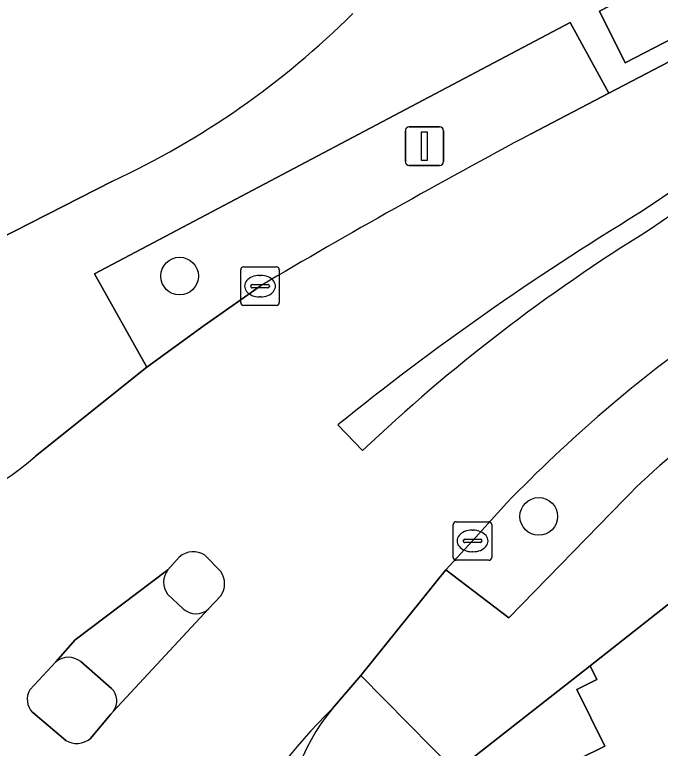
# Model space of a CAD drawing. Extents: x 162879 to 165540, y 384011 to 385181.
# Drawn here: x 164066.28 to 164083.04, y 384464.13 to 384483.17 of the extents above; entities that cross this region are included whole.
import ezdxf

# ---------------------------------------------------------------- set-up
doc = ezdxf.new("R2010")
doc.units = 0
for name, color, linetype in [('IMGEO_Boom', 7, 'Continuous'), ('IMGEO_Erf', 7, 'Continuous'), ('IMGEO_Fietspad_gesloten', 7, 'Continuous'), ('IMGEO_Groenvoorziening', 7, 'Continuous'), ('IMGEO_Kolk', 7, 'Continuous'), ('IMGEO_Lichtmast', 7, 'Continuous'), ('IMGEO_Pand', 7, 'Continuous'), ('IMGEO_Pand_overbouw', 7, 'Continuous'), ('IMGEO_Parkeervlak_open', 7, 'Continuous'), ('IMGEO_Rijbaan_lokaal_gesloten', 7, 'Continuous'), ('IMGEO_Rijbaan_lokaal_open', 7, 'Continuous'), ('IMGEO_Verkeerseiland_gesloten', 7, 'Continuous'), ('IMGEO_Voetpad_open', 7, 'Continuous')]:
    doc.layers.add(name, color=color, linetype=linetype)

msp = doc.modelspace()

# ---------------------------------------------------------------- linework, layer by layer
at = {"layer": 'IMGEO_Boom'}
for centre in [(164070.566, 384476.382), (164079.888, 384470.146)]:
    msp.add_circle(centre, 0.489, dxfattribs=at)
at = {"layer": 'IMGEO_Erf'}
msp.add_lwpolyline([(164062.046, 384475.523), (164063.725, 384476.248), (164068.821, 384478.847)], dxfattribs=at)
msp.add_arc((164059.603, 384498.714), 21.902, 294.8915, 314.8877, dxfattribs=at)
at = {"layer": 'IMGEO_Fietspad_gesloten'}
for centre, radius, start, end in [((164083.705, 384455.663), 13.199, 133.9901, 171.4154), ((164078.359, 384461.92), 5.009, 139.713, 227.2209)]:
    msp.add_arc(centre, radius, start, end, dxfattribs=at)
at = {"layer": 'IMGEO_Groenvoorziening'}
for points in [[(164081.711, 384481.132), (164080.706, 384482.968), (164068.354, 384476.445), (164069.712, 384474.018), (164071.207, 384475.103), (164072.653, 384476.122)], [(164079.691, 384480.076), (164081.711, 384481.132)], [(164079.057, 384470.495), (164078.17, 384469.508), (164077.48, 384468.756), (164079.11, 384467.513), (164082.113, 384470.593)]]:
    msp.add_lwpolyline(points, dxfattribs=at)
for centre, radius, start, end in [((164167.197, 384316.076), 185.885, 118.08337, 120.57182), ((164106.482, 384443.885), 38.213, 125.4296, 135.8642), ((164093.11, 384459.914), 15.329, 123.2102, 135.8396)]:
    msp.add_arc(centre, radius, start, end, dxfattribs=at)
at = {"layer": 'IMGEO_Kolk'}
for p, q in [((164072.152, 384475.696), (164072.152, 384476.548)), ((164072.227, 384476.622), (164073.079, 384476.622)), ((164073.153, 384476.548), (164073.153, 384475.696)), ((164072.64, 384476.402), (164072.665, 384476.402)), ((164072.411, 384476.116), (164072.411, 384476.128)), ((164072.849, 384476.079), (164072.451, 384476.079)), ((164072.454, 384476.165), (164072.852, 384476.165)), ((164072.895, 384476.128), (164072.895, 384476.116)), ((164072.663, 384475.842), (164072.638, 384475.842)), ((164073.079, 384475.622), (164072.227, 384475.622)), ((164077.744, 384470.008), (164078.596, 384470.008)), ((164077.669, 384469.082), (164077.669, 384469.934)), ((164078.67, 384469.934), (164078.67, 384469.082)), ((164078.157, 384469.788), (164078.182, 384469.788)), ((164077.928, 384469.502), (164077.928, 384469.514)), ((164078.366, 384469.465), (164077.968, 384469.465)), ((164077.971, 384469.551), (164078.369, 384469.551)), ((164078.412, 384469.514), (164078.412, 384469.502)), ((164078.18, 384469.228), (164078.155, 384469.228)), ((164078.596, 384469.008), (164077.744, 384469.008))]:
    msp.add_line(p, q, dxfattribs=at)
for points in [[(164072.152, 384475.696), (164072.152, 384476.548)], [(164072.227, 384476.622), (164073.079, 384476.622)], [(164073.153, 384476.548), (164073.153, 384475.696)], [(164073.079, 384475.622), (164072.227, 384475.622)], [(164077.744, 384470.008), (164078.596, 384470.008)], [(164077.669, 384469.082), (164077.669, 384469.934)], [(164078.67, 384469.934), (164078.67, 384469.082)], [(164078.596, 384469.008), (164077.744, 384469.008)]]:
    msp.add_lwpolyline(points, dxfattribs=at)
for centre, radius, start, end in [((164072.229, 384476.546), 0.0765, 91.552, 178.448), ((164072.229, 384476.546), 0.0765, 91.552, 178.448), ((164073.077, 384476.546), 0.0765, 1.552, 88.448), ((164073.077, 384476.546), 0.0765, 1.552, 88.448), ((164072.451, 384476.125), 0.0403, 85.8775, 175.7526), ((164072.448, 384476.115), 0.0366, 178.938, 274.7102), ((164072.852, 384476.122), 0.043, 264.8664, 352.4533), ((164072.856, 384476.127), 0.0386, 1.7309, 96.639), ((164072.229, 384475.698), 0.0765, 181.552, 268.448), ((164072.229, 384475.698), 0.0765, 181.552, 268.448), ((164073.077, 384475.698), 0.0765, 271.552, 358.448), ((164073.077, 384475.698), 0.0765, 271.552, 358.448), ((164077.746, 384469.932), 0.0765, 91.552, 178.448), ((164077.746, 384469.932), 0.0765, 91.552, 178.448), ((164078.594, 384469.932), 0.0765, 1.552, 88.448), ((164078.594, 384469.932), 0.0765, 1.552, 88.448), ((164077.968, 384469.511), 0.0403, 85.8775, 175.7526), ((164077.965, 384469.501), 0.0366, 178.938, 274.7102), ((164078.369, 384469.508), 0.043, 264.8664, 352.4533), ((164078.373, 384469.513), 0.0386, 1.7309, 96.639), ((164077.746, 384469.084), 0.0765, 181.552, 268.448), ((164077.746, 384469.084), 0.0765, 181.552, 268.448), ((164078.594, 384469.084), 0.0765, 271.552, 358.448), ((164078.594, 384469.084), 0.0765, 271.552, 358.448)]:
    msp.add_arc(centre, radius, start, end, dxfattribs=at)
for centre, major_axis, ratio, start_param, end_param in [((164072.639, 384476.122), (-0.387, 0.002), 0.722429, 4.712389, 7.853982), ((164072.664, 384476.122), (-0.39, 0.002), 0.717154, 1.570796, 4.712389), ((164078.156, 384469.508), (-0.387, 0.002), 0.722429, 4.712389, 7.853982), ((164078.181, 384469.508), (-0.39, 0.002), 0.717154, 1.570796, 4.712389)]:
    msp.add_ellipse(centre, major_axis=major_axis, ratio=ratio, start_param=start_param, end_param=end_param, dxfattribs=at)
at = {"layer": 'IMGEO_Lichtmast'}
for p, q in [((164076.425, 384479.354), (164076.425, 384480.154)), ((164076.425, 384480.154), (164076.425, 384479.354)), ((164076.525, 384480.254), (164077.315, 384480.254)), ((164077.315, 384480.254), (164076.525, 384480.254)), ((164077.415, 384480.154), (164077.415, 384479.354)), ((164077.415, 384479.354), (164077.415, 384480.154)), ((164077.315, 384479.254), (164076.525, 384479.254)), ((164076.525, 384479.254), (164077.315, 384479.254))]:
    msp.add_line(p, q, dxfattribs=at)
msp.add_lwpolyline([(164076.845, 384480.129), (164076.995, 384480.129), (164076.995, 384479.379), (164076.845, 384479.379), (164076.845, 384480.129)], dxfattribs=at)
for centre, start, end in [((164076.525, 384480.154), 90, 180), ((164076.525, 384480.154), 90, 180), ((164077.315, 384480.154), 0, 90), ((164077.315, 384480.154), 360, 90), ((164076.525, 384479.354), 180, 270), ((164076.525, 384479.354), 180, 270), ((164077.315, 384479.354), 270, 0), ((164077.315, 384479.354), 270, 0)]:
    msp.add_arc(centre, 0.1, start, end, dxfattribs=at)
at = {"layer": 'IMGEO_Pand'}
msp.add_lwpolyline([(164095.046, 384452.059), (164089.995, 384462.234), (164092.565, 384463.51), (164093.655, 384461.316), (164100.767, 384464.846), (164095.246, 384476.092), (164090.203, 384473.589), (164090.286, 384473.393), (164084.202, 384468.608), (164081.227, 384466.269), (164081.4, 384465.909), (164080.878, 384465.649), (164081.604, 384464.184), (164079.608, 384463.197), (164082.653, 384451.818), (164083.416, 384448.962)], close=True, dxfattribs=at)
at = {"layer": 'IMGEO_Pand_overbouw'}
msp.add_lwpolyline([(164081.227, 384466.269), (164078.385, 384464.04), (164077.724, 384463.522), (164082.354, 384451.701), (164082.653, 384451.818), (164079.608, 384463.197), (164081.604, 384464.184), (164080.878, 384465.649), (164081.4, 384465.909)], close=True, dxfattribs=at)
at = {"layer": 'IMGEO_Parkeervlak_open'}
msp.add_lwpolyline([(164081.464, 384483.256), (164082.134, 384481.921), (164086.662, 384484.271), (164085.971, 384485.602)], close=True, dxfattribs=at)
at = {"layer": 'IMGEO_Rijbaan_lokaal_gesloten'}
for points in [[(164100.758, 384491.073), (164099.95, 384490.69), (164085.818, 384483.28), (164081.711, 384481.132), (164079.691, 384480.076)], [(164072.653, 384476.122), (164071.207, 384475.103), (164069.712, 384474.018), (164066.822, 384471.709)], [(164075.314, 384471.852), (164074.675, 384472.521)], [(164074.538, 384465.159), (164075.268, 384466.013), (164077.48, 384468.756), (164078.17, 384469.508), (164079.057, 384470.495)], [(164066.679, 384465.646), (164067.352, 384466.372), (164067.858, 384466.94), (164070.262, 384468.756), (164070.557, 384469.09)], [(164071.223, 384469.137), (164071.632, 384468.715)], [(164071.635, 384468.088), (164071.317, 384467.748), (164068.852, 384465.09), (164068.78, 384465.012), (164068.242, 384464.374)], [(164067.609, 384464.33), (164066.751, 384465.054)]]:
    msp.add_lwpolyline(points, dxfattribs=at)
for centre, radius, start, end in [((164147.723, 384382.935), 115.303, 101.15181, 124.45379), ((164147.171, 384384.062), 113.554, 100.98769, 124.55292), ((164167.197, 384316.076), 185.885, 118.08337, 120.57182), ((164119.527, 384416.985), 71.386, 121.25314, 128.9255), ((164106.836, 384438.591), 45.825, 121.6841, 133.462), ((164106.482, 384443.885), 38.213, 125.4296, 135.8642), ((164061.778, 384477.407), 7.61, 281.1633, 311.5167), ((164070.921, 384468.679), 0.549, 56.5832, 131.4902), ((164071.201, 384468.399), 0.534, 324.3377, 36.2106), ((164067.098, 384465.397), 0.488, 149.2387, 224.63), ((164083.705, 384455.663), 13.199, 133.9901, 171.4154), ((164067.893, 384464.824), 0.57, 240.1509, 307.8016)]:
    msp.add_arc(centre, radius, start, end, dxfattribs=at)
at = {"layer": 'IMGEO_Rijbaan_lokaal_open'}
msp.add_lwpolyline([(164074.675, 384472.521), (164075.314, 384471.852)], dxfattribs=at)
for centre, radius, start, end in [((164147.723, 384382.935), 115.303, 101.15181, 124.45379), ((164147.171, 384384.062), 113.554, 100.98769, 124.55292), ((164119.527, 384416.985), 71.386, 121.25314, 128.9255), ((164106.836, 384438.591), 45.825, 121.6841, 133.462)]:
    msp.add_arc(centre, radius, start, end, dxfattribs=at)
at = {"layer": 'IMGEO_Verkeerseiland_gesloten'}
for points in [[(164070.557, 384469.09), (164070.262, 384468.756)], [(164071.632, 384468.715), (164071.223, 384469.137)], [(164070.25, 384468.13), (164070.658, 384467.749)], [(164071.317, 384467.748), (164071.635, 384468.088)], [(164067.352, 384466.372), (164066.679, 384465.646)], [(164068.801, 384465.678), (164068.003, 384466.378)], [(164066.751, 384465.054), (164067.609, 384464.33)], [(164068.242, 384464.374), (164068.78, 384465.012), (164068.852, 384465.09)]]:
    msp.add_lwpolyline(points, dxfattribs=at)
for centre, radius, start, end in [((164070.921, 384468.679), 0.549, 56.5832, 131.4902), ((164070.651, 384468.435), 0.504, 140.4731, 217.3305), ((164071.201, 384468.399), 0.534, 324.3377, 36.2106), ((164070.988, 384468.098), 0.481, 226.6397, 313.1865), ((164067.681, 384465.969), 0.52, 51.811, 129.2452), ((164067.098, 384465.397), 0.488, 149.2387, 224.63), ((164068.489, 384465.355), 0.449, 323.8651, 46.0491), ((164067.893, 384464.824), 0.57, 240.1509, 307.8016)]:
    msp.add_arc(centre, radius, start, end, dxfattribs=at)
at = {"layer": 'IMGEO_Voetpad_open'}
for points in [[(164066.822, 384471.709), (164069.712, 384474.018), (164068.354, 384476.445), (164080.706, 384482.968), (164081.711, 384481.132), (164085.818, 384483.28), (164099.95, 384490.69), (164100.758, 384491.073)], [(164082.113, 384470.593), (164079.11, 384467.513), (164077.48, 384468.756), (164075.268, 384466.013), (164077.724, 384463.522), (164078.385, 384464.04), (164081.227, 384466.269), (164084.202, 384468.608), (164083.402, 384470.224), (164090.203, 384473.589), (164095.246, 384476.092), (164103.422, 384480.161), (164102.988, 384481.042), (164104.804, 384481.935), (164105.235, 384481.061), (164106.025, 384481.355), (164109.594, 384483.138)], [(164068.821, 384478.847), (164063.725, 384476.248), (164062.046, 384475.523), (164063.251, 384469.941)], [(164070.262, 384468.756), (164067.858, 384466.94), (164067.352, 384466.372)], [(164070.658, 384467.749), (164070.25, 384468.13)], [(164068.852, 384465.09), (164071.317, 384467.748)], [(164068.003, 384466.378), (164068.801, 384465.678)], [(164083.416, 384448.962), (164082.653, 384451.818), (164082.354, 384451.701), (164077.724, 384463.522), (164075.268, 384466.013), (164074.538, 384465.159)]]:
    msp.add_lwpolyline(points, dxfattribs=at)
for points in [[(164086.662, 384484.271), (164082.134, 384481.921), (164081.464, 384483.256), (164085.971, 384485.602)], [(164081.227, 384466.269), (164078.385, 384464.04), (164077.724, 384463.522), (164082.354, 384451.701), (164082.653, 384451.818), (164079.608, 384463.197), (164081.604, 384464.184), (164080.878, 384465.649), (164081.4, 384465.909)]]:
    msp.add_lwpolyline(points, close=True, dxfattribs=at)
for centre, radius, start, end in [((164059.603, 384498.714), 21.902, 294.8915, 314.8877), ((164093.11, 384459.914), 15.329, 123.2102, 135.8396), ((164061.778, 384477.407), 7.61, 281.1633, 311.5167), ((164070.651, 384468.435), 0.504, 140.4731, 217.3305), ((164070.988, 384468.098), 0.481, 226.6397, 313.1865), ((164067.681, 384465.969), 0.52, 51.811, 129.2452), ((164068.489, 384465.355), 0.449, 323.8651, 46.0491), ((164078.359, 384461.92), 5.009, 139.713, 227.2209)]:
    msp.add_arc(centre, radius, start, end, dxfattribs=at)

doc.saveas('drawing.dxf')
